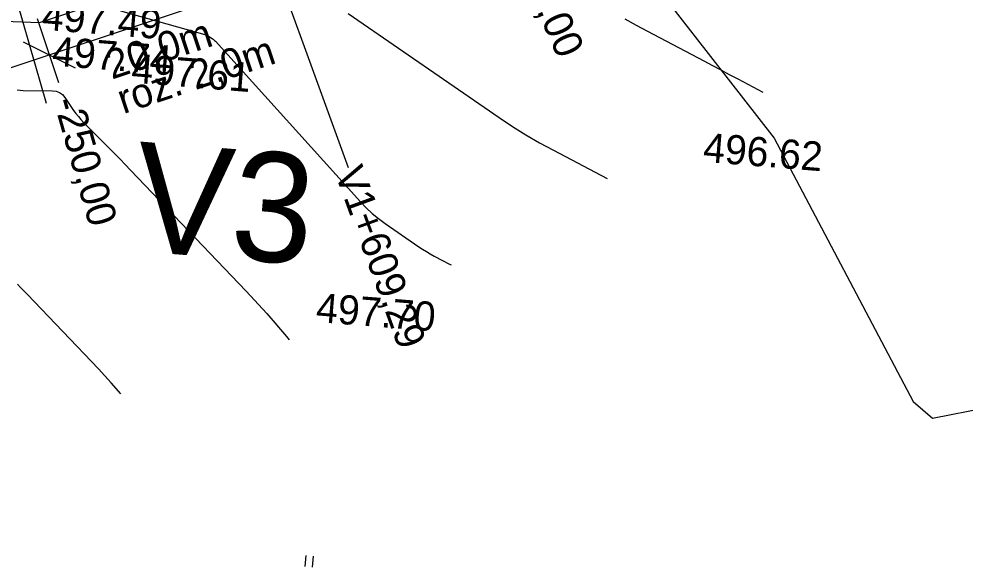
# Model space of a CAD drawing. Extents: x -636600 to -628587, y -1090963 to -1085869.
# Drawn here: x -629454.7 to -629389.9, y -1087200.5 to -1087162.9 of the extents above; entities that cross this region are included whole.
import ezdxf

# ---------------------------------------------------------------- set-up
doc = ezdxf.new("R2010")
doc.units = 0
for name, color, linetype in [('01_PARCELY_NÁVRH_PC', 7, 'Continuous'), ('03_PC_OBJEKTY_NÁVRH', 7, 'Continuous'), ('42', 7, 'Continuous'), ('43', 7, 'Continuous'), ('Ex_Major Contours', 7, 'Continuous'), ('Ex_Minor Contours', 7, 'Continuous'), ('koty_vše', 7, 'Continuous'), ('POLOMERY', 7, 'Continuous'), ('popis', 7, 'Continuous'), ('VRCHOLY', 7, 'Continuous')]:
    doc.layers.add(name, color=color, linetype=linetype)

msp = doc.modelspace()

# ---------------------------------------------------------------- linework, layer by layer
at = {"layer": '01_PARCELY_NÁVRH_PC'}
msp.add_lwpolyline([(-629532.884, -1087183.832), (-629459.863, -1087162.923), (-629453.252, -1087163.177), (-629435.34, -1087157.253), (-629430.325, -1087152.974), (-629405.262, -1087141.911), (-629396.376, -1087138.752), (-629350.704, -1087126.485), (-629342.624, -1087123.389), (-629303.233, -1087103.554), (-629289.644, -1087098.025), (-629262.435, -1087089.924), (-629251.066, -1087085.014), (-629207.876, -1087058.831), (-629193.37, -1087052.18), (-629178.088, -1087048.084)], dxfattribs=at)
at = {"layer": '42'}
for p, q in [((-629411.15, -1087160.573), (-629402.952, -1087171.098)), ((-629402.952, -1087171.098), (-629393.426, -1087189.133)), ((-629392.103, -1087190.272), (-629362.182, -1087184.294)), ((-629393.426, -1087189.133), (-629392.103, -1087190.272))]:
    msp.add_line(p, q, dxfattribs=at)
at = {"layer": '43'}
for p, q in [((-629435.055, -1087200.427), (-629434.996, -1087199.679)), ((-629434.557, -1087200.467), (-629434.497, -1087199.719))]:
    msp.add_line(p, q, dxfattribs=at)
at = {"layer": 'Ex_Major Contours'}
msp.add_lwpolyline([(-629447.716, -1087162.38), (-629441.936, -1087164.003), (-629441.868, -1087164.025), (-629441.802, -1087164.052), (-629441.738, -1087164.084), (-629441.676, -1087164.12), (-629441.435, -1087164.276), (-629441.376, -1087164.317), (-629441.32, -1087164.362), (-629441.267, -1087164.41), (-629441.217, -1087164.461), (-629431.282, -1087175.455), (-629430.89, -1087175.865), (-629430.476, -1087176.249), (-629430.04, -1087176.609), (-629429.582, -1087176.944), (-629427.283, -1087178.528), (-629427.025, -1087178.7), (-629426.763, -1087178.864), (-629426.495, -1087179.02), (-629426.223, -1087179.168), (-629425.124, -1087179.744), (-629425.076, -1087179.771)], dxfattribs=at)
at = {"layer": 'Ex_Minor Contours'}
for points in [[(-629432.114, -1087162.564), (-629421.769, -1087169.688), (-629420.866, -1087170.29), (-629419.947, -1087170.864), (-629419.01, -1087171.411), (-629418.057, -1087171.929), (-629414.388, -1087173.855)], [(-629413.161, -1087162.916), (-629412.4, -1087163.359), (-629411.626, -1087163.781), (-629407.761, -1087165.809), (-629407.178, -1087166.115), (-629406.596, -1087166.422), (-629406.015, -1087166.73), (-629405.434, -1087167.038), (-629403.72, -1087167.949)], [(-629454.789, -1087167.795), (-629454.373, -1087167.828), (-629452.369, -1087167.857), (-629452.115, -1087167.888), (-629451.89, -1087167.974), (-629451.695, -1087168.114), (-629451.528, -1087168.308), (-629450.921, -1087169.195), (-629450.765, -1087169.413), (-629450.599, -1087169.623), (-629450.424, -1087169.826), (-629450.239, -1087170.02), (-629448.459, -1087171.815), (-629448.101, -1087172.178), (-629447.743, -1087172.543), (-629447.388, -1087172.91), (-629447.034, -1087173.278), (-629439.1, -1087181.565), (-629437.691, -1087183.095), (-629436.343, -1087184.674), (-629436.159, -1087184.906)], [(-629447.692, -1087188.612), (-629448.347, -1087187.845), (-629449.218, -1087186.9), (-629454.116, -1087181.783), (-629454.335, -1087181.556), (-629454.554, -1087181.33), (-629454.775, -1087181.104)]]:
    msp.add_lwpolyline(points, dxfattribs=at)
at = {"layer": 'POLOMERY'}
msp.add_lwpolyline([(-629455.56, -1087159.094), (-629452.797, -1087168.704)], dxfattribs=at)
at = {"layer": 'popis'}
for points in [[(-629426.223, -1087156.619), (-629460.006, -1087167.854)], [(-629453.425, -1087162.899), (-629451.965, -1087167.288)], [(-629454.385, -1087164.494), (-629450.808, -1087166.286)]]:
    msp.add_lwpolyline(points, dxfattribs=at)
at = {"layer": 'VRCHOLY'}
msp.add_lwpolyline([(-629438.957, -1087154.32), (-629432.118, -1087173.114)], dxfattribs=at)

# ---------------------------------------------------------------- texts
at = {"layer": '03_PC_OBJEKTY_NÁVRH'}
msp.add_text('V3', height=7.5, rotation=355.43732, dxfattribs=at).set_placement((-629446.997, -1087178.802))
at = {"layer": 'koty_vše'}
for s, p in [('497.49', (-629453.15, -1087163.662)), ('497.74', (-629452.445, -1087166.116)), ('497.61', (-629447.02, -1087167.291)), ('496.62', (-629407.859, -1087172.713)), ('497.70', (-629434.372, -1087183.679))]:
    msp.add_text(s, height=2, rotation=355.43732, dxfattribs=at).set_placement(p)
at = {"layer": 'POLOMERY'}
for rotation, p in [(293.94846, (-629421.394, -1087157.461)), (286.04223, (-629452.316, -1087168.566))]:
    msp.add_text('-250,00', height=2, rotation=rotation, dxfattribs=at).set_placement(p)
at = {"layer": 'popis'}
for s, p in [('20,0m', (-629448.311, -1087167.09)), ('roz. 2,0m', (-629447.526, -1087169.452))]:
    msp.add_text(s, height=2, rotation=18.39566, dxfattribs=at).set_placement(p)
at = {"layer": 'VRCHOLY'}
msp.add_text('V1+609,29', height=2, rotation=289.99535, dxfattribs=at).set_placement((-629433.058, -1087173.456))

doc.saveas('drawing.dxf')
